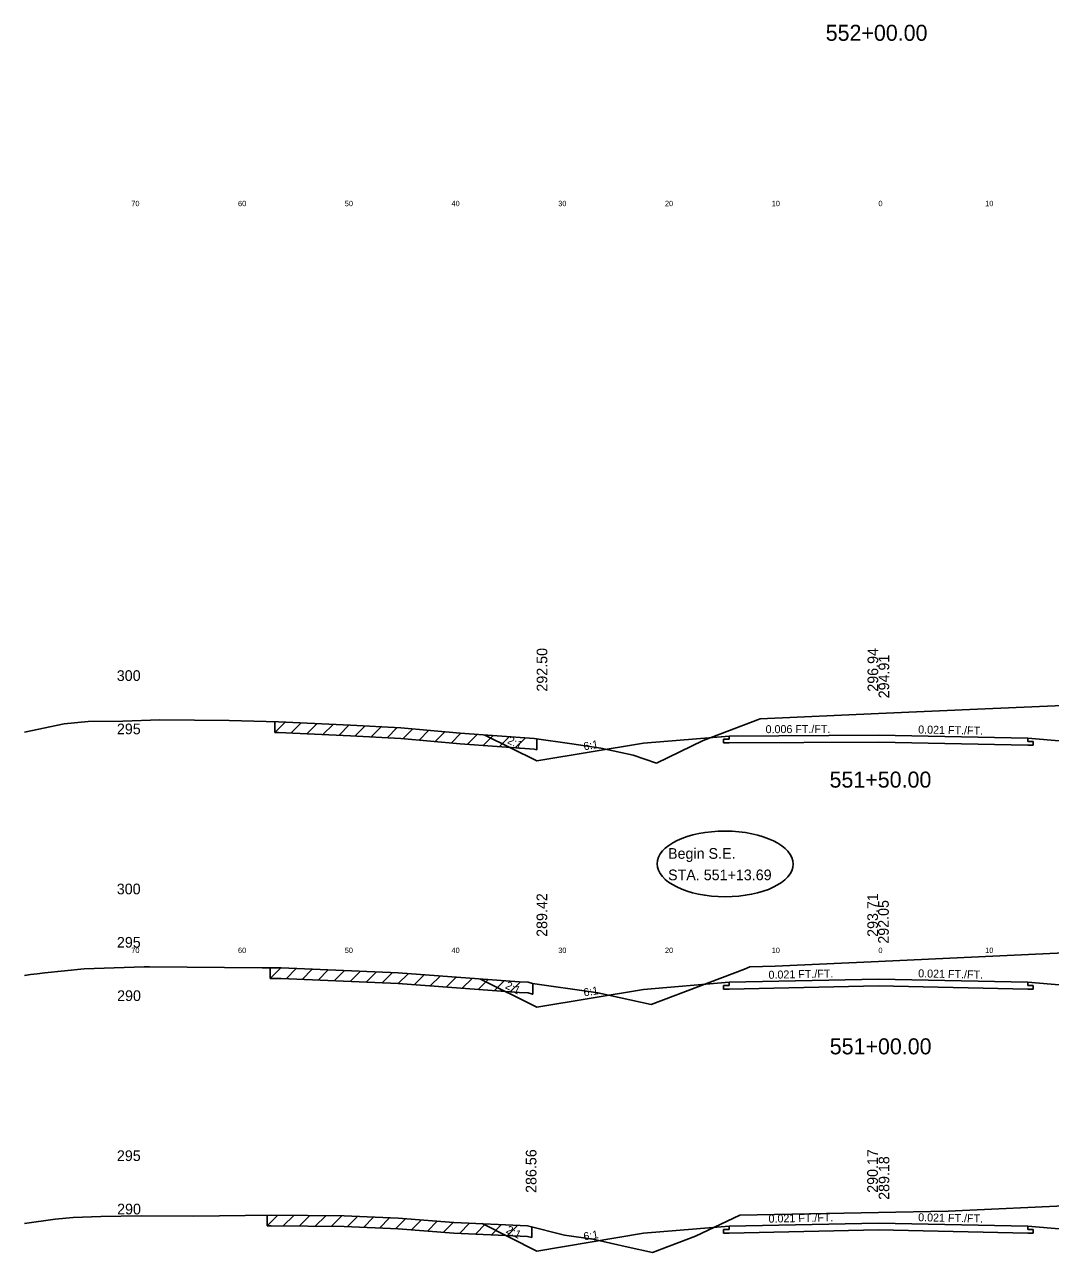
# Model space of a CAD drawing. Extents: x 1000 to 1162, y 999 to 8520.
# Drawn here: x 1000 to 1096.1, y 7226.4 to 7341.5 of the extents above; entities that cross this region are included whole.
import ezdxf

# ---------------------------------------------------------------- set-up
doc = ezdxf.new("R2010")
doc.units = 0
for name, color, linetype in [('Level 10', 7, 'Continuous'), ('Level 11', 7, 'Continuous'), ('Level 12', 7, 'Continuous'), ('Level 20', 7, 'Continuous'), ('Level 3', 7, 'Continuous'), ('Level 32', 7, 'Continuous'), ('Level 33', 7, 'Continuous'), ('Level 56', 7, 'Continuous'), ('Level 59', 7, 'Continuous'), ('Level 6', 7, 'Continuous'), ('Level 60', 7, 'Continuous'), ('Level 61', 7, 'Continuous'), ('Level 7', 7, 'Continuous')]:
    doc.layers.add(name, color=color, linetype=linetype)

msp = doc.modelspace()

# ---------------------------------------------------------------- linework, layer by layer
at = {"layer": 'Level 11'}
for p, q in [((1066, 7274.53), (1065.5, 7274.53)), ((1065.5, 7274.53), (1065.5, 7274.19)), ((1065.5, 7274.19), (1066, 7274.19)), ((1066, 7274.83), (1066, 7274.53)), ((1094, 7274.32), (1094, 7274.62)), ((1094.5, 7274.31), (1094, 7274.32)), ((1094, 7273.98), (1094.5, 7273.97)), ((1094.5, 7273.97), (1094.5, 7274.31)), ((1066, 7251.46), (1065.5, 7251.45)), ((1065.5, 7251.45), (1065.5, 7251.11)), ((1065.5, 7251.11), (1066, 7251.12)), ((1066, 7251.76), (1066, 7251.46)), ((1094, 7251.46), (1094, 7251.76)), ((1094.5, 7251.45), (1094, 7251.46)), ((1094, 7251.12), (1094.5, 7251.11)), ((1094.5, 7251.11), (1094.5, 7251.45)), ((1066, 7228.89), (1066, 7228.59)), ((1094, 7228.59), (1094, 7228.89)), ((1066, 7228.59), (1065.5, 7228.58)), ((1065.5, 7228.58), (1065.5, 7228.24)), ((1065.5, 7228.24), (1066, 7228.25)), ((1094.5, 7228.58), (1094, 7228.59)), ((1094, 7228.25), (1094.5, 7228.24)), ((1094.5, 7228.24), (1094.5, 7228.58))]:
    msp.add_line(p, q, dxfattribs=at)
at = {"layer": 'Level 12'}
for p, q in [((1080, 7274.27), (1066, 7274.19)), ((1094, 7273.98), (1080, 7274.27)), ((1080, 7251.41), (1066, 7251.12)), ((1094, 7251.12), (1080, 7251.41)), ((1080, 7228.54), (1066, 7228.25)), ((1094, 7228.25), (1080, 7228.54))]:
    msp.add_line(p, q, dxfattribs=at)
at = {"layer": 'Level 20'}
msp.add_ellipse((1065.64, 7262.85), major_axis=(6.38, -0.02), ratio=0.482314, dxfattribs=at)
at = {"layer": 'Level 59'}
for p, q in [((1066, 7274.83), (1080, 7274.91)), ((1080, 7274.91), (1094, 7274.62)), ((1066, 7251.76), (1080, 7252.05)), ((1080, 7252.05), (1094, 7251.76)), ((1066, 7228.89), (1080, 7229.18)), ((1080, 7229.18), (1094, 7228.89))]:
    msp.add_line(p, q, dxfattribs=at)
at = {"layer": 'Level 6'}
for p, q in [((1058, 7274.16), (1066, 7274.83)), ((1094, 7274.62), (1102, 7273.95)), ((1058, 7251.09), (1066, 7251.76)), ((1094, 7251.76), (1102, 7251.09)), ((1058, 7228.23), (1066, 7228.89)), ((1094, 7228.89), (1102, 7228.23))]:
    msp.add_line(p, q, dxfattribs=at)
at = {"layer": 'Level 60'}
for p, q in [((1089.99, 7277.4), (1114.57, 7278.37)), ((1080, 7276.94), (1089.99, 7277.4)), ((1003.7, 7275.97), (1005.96, 7276.2)), ((1005.96, 7276.2), (1009.21, 7276.24)), ((1009.21, 7276.24), (1012.68, 7276.34)), ((1012.68, 7276.34), (1019.17, 7276.29)), ((1019.17, 7276.29), (1023.79, 7276.16)), ((1023.79, 7276.16), (1030.53, 7275.86)), ((1063.57, 7274.42), (1068.91, 7276.44)), ((1068.91, 7276.44), (1080, 7276.94)), ((1000, 7275.19), (1003.7, 7275.97)), ((1030.53, 7275.86), (1035.25, 7275.61)), ((1035.25, 7275.61), (1040.82, 7275.1)), ((1040.82, 7275.1), (1047.76, 7274.59)), ((1047.76, 7274.59), (1051.26, 7274.1)), ((1051.26, 7274.1), (1053.99, 7273.7)), ((1059.2, 7272.3), (1063.57, 7274.42)), ((1053.99, 7273.7), (1057.03, 7273.04)), ((1057.03, 7273.04), (1059.2, 7272.3)), ((1080, 7253.71), (1105.57, 7254.89)), ((1001.91, 7252.64), (1005.57, 7253.01)), ((1005.57, 7253.01), (1011.21, 7253.19)), ((1011.21, 7253.19), (1011.69, 7253.2)), ((1011.69, 7253.2), (1022.27, 7253.11)), ((1022.27, 7253.11), (1023.18, 7253.12)), ((1023.18, 7253.12), (1024.04, 7253.11)), ((1024.04, 7253.11), (1035, 7252.63)), ((1067.44, 7252.97), (1067.94, 7253.21)), ((1067.94, 7253.21), (1070.32, 7253.26)), ((1070.32, 7253.26), (1080, 7253.71)), ((1000, 7252.38), (1000.55, 7252.48)), ((1000.55, 7252.48), (1001.19, 7252.54)), ((1001.19, 7252.54), (1001.91, 7252.64)), ((1035, 7252.63), (1046.33, 7251.79)), ((1058.7, 7249.67), (1067.44, 7252.97)), ((1046.33, 7251.79), (1047.17, 7251.75)), ((1047.17, 7251.75), (1047.59, 7251.64)), ((1047.59, 7251.64), (1053.31, 7250.84)), ((1053.31, 7250.84), (1053.72, 7250.75)), ((1053.72, 7250.75), (1058.7, 7249.67)), ((1067.03, 7229.94), (1080, 7230.17)), ((1080, 7230.17), (1086.54, 7230.29)), ((1086.54, 7230.29), (1102.94, 7231.05)), ((1000, 7229.15), (1002.88, 7229.54)), ((1002.88, 7229.54), (1004.56, 7229.71)), ((1004.56, 7229.71), (1007.16, 7229.79)), ((1007.16, 7229.79), (1010.94, 7229.86)), ((1010.94, 7229.86), (1015.82, 7229.82)), ((1015.82, 7229.82), (1023.09, 7229.94)), ((1023.09, 7229.94), (1029.94, 7229.85)), ((1029.94, 7229.85), (1035, 7229.63)), ((1035, 7229.63), (1040.23, 7229.24)), ((1040.23, 7229.24), (1047.12, 7228.94)), ((1047.12, 7228.94), (1050.6, 7228.05)), ((1062.86, 7227.95), (1067.03, 7229.94)), ((1050.6, 7228.05), (1053.25, 7227.68)), ((1053.25, 7227.68), (1056.54, 7226.93)), ((1058.83, 7226.43), (1062.86, 7227.95)), ((1056.54, 7226.93), (1058.83, 7226.43))]:
    msp.add_line(p, q, dxfattribs=at)
at = {"layer": 'Level 61'}
for p, q in [((1023.46, 7276.17), (1023.46, 7275.17)), ((1024.42, 7276.13), (1023.46, 7275.17)), ((1025.92, 7276.06), (1024.96, 7275.11)), ((1023.46, 7275.17), (1023.79, 7275.16)), ((1023.79, 7275.16), (1030.53, 7274.86)), ((1027.42, 7276), (1026.46, 7275.04)), ((1028.92, 7275.93), (1027.96, 7274.97)), ((1030.42, 7275.87), (1029.46, 7274.91)), ((1030.53, 7274.86), (1035.25, 7274.61)), ((1031.91, 7275.79), (1030.96, 7274.84)), ((1033.41, 7275.71), (1032.46, 7274.76)), ((1034.91, 7275.63), (1033.96, 7274.68)), ((1036.38, 7275.51), (1035.46, 7274.6)), ((1037.88, 7275.37), (1036.96, 7274.46)), ((1039.38, 7275.24), (1038.46, 7274.32)), ((1040.88, 7275.1), (1039.96, 7274.18)), ((1042.39, 7274.99), (1041.46, 7274.05)), ((1043.89, 7274.87), (1042.96, 7273.94)), ((1035.25, 7274.61), (1040.82, 7274.1)), ((1040.82, 7274.1), (1047.76, 7273.59)), ((1045.39, 7274.76), (1044.46, 7273.83)), ((1046.89, 7274.65), (1045.96, 7273.72)), ((1048, 7273.55), (1048, 7274.55)), ((1047.76, 7273.59), (1048, 7273.55)), ((1024, 7253.12), (1023, 7252.12)), ((1023, 7253.12), (1023, 7252.12)), ((1025.46, 7253.05), (1024.5, 7252.09)), ((1023, 7252.12), (1023.18, 7252.12)), ((1023.18, 7252.12), (1024.04, 7252.11)), ((1024.04, 7252.11), (1035, 7251.63)), ((1026.96, 7252.99), (1026, 7252.03)), ((1028.46, 7252.92), (1027.5, 7251.96)), ((1029.96, 7252.85), (1029, 7251.9)), ((1031.46, 7252.79), (1030.5, 7251.83)), ((1032.96, 7252.72), (1032, 7251.76)), ((1034.46, 7252.66), (1033.5, 7251.7)), ((1035.93, 7252.56), (1035, 7251.63)), ((1037.43, 7252.45), (1036.5, 7251.52)), ((1038.93, 7252.34), (1038, 7251.41)), ((1040.43, 7252.23), (1039.5, 7251.3)), ((1041.93, 7252.12), (1041, 7251.19)), ((1043.43, 7252), (1042.5, 7251.07)), ((1044.93, 7251.89), (1044, 7250.96)), ((1035, 7251.63), (1046.33, 7250.79)), ((1046.44, 7251.78), (1045.5, 7250.85)), ((1046.33, 7250.79), (1047.17, 7250.75)), ((1047.17, 7250.75), (1047.59, 7250.64)), ((1047.63, 7250.64), (1047.63, 7251.64)), ((1047.59, 7250.64), (1047.63, 7250.64)), ((1023.74, 7229.93), (1022.74, 7228.93)), ((1022.74, 7229.93), (1022.74, 7228.93)), ((1022.74, 7228.93), (1023.09, 7228.94)), ((1023.09, 7228.94), (1029.94, 7228.85)), ((1025.23, 7229.91), (1024.24, 7228.92)), ((1026.73, 7229.89), (1025.74, 7228.9)), ((1028.23, 7229.87), (1027.24, 7228.89)), ((1029.73, 7229.86), (1028.74, 7228.87)), ((1029.94, 7228.85), (1035, 7228.63)), ((1031.2, 7229.8), (1030.24, 7228.84)), ((1032.7, 7229.73), (1031.74, 7228.77)), ((1034.2, 7229.67), (1033.24, 7228.71)), ((1035.68, 7229.58), (1034.74, 7228.64)), ((1037.17, 7229.47), (1036.24, 7228.54)), ((1038.67, 7229.36), (1037.74, 7228.43)), ((1040.17, 7229.25), (1039.24, 7228.32)), ((1041.7, 7229.18), (1040.74, 7228.22)), ((1043.2, 7229.11), (1042.24, 7228.15)), ((1044.7, 7229.05), (1043.74, 7228.09)), ((1046.2, 7228.98), (1045.24, 7228.02)), ((1047.54, 7227.83), (1047.54, 7228.83)), ((1035, 7228.63), (1040.23, 7228.24)), ((1040.23, 7228.24), (1047.12, 7227.94)), ((1047.12, 7227.94), (1047.54, 7227.83))]:
    msp.add_line(p, q, dxfattribs=at)
at = {"layer": 'Level 7'}
for p, q in [((1043.13, 7274.93), (1048, 7272.5)), ((1048, 7272.5), (1058, 7274.16)), ((1042.73, 7252.06), (1048, 7249.42)), ((1048, 7249.42), (1058, 7251.09)), ((1042.87, 7229.13), (1048, 7226.56)), ((1048, 7226.56), (1058, 7228.23))]:
    msp.add_line(p, q, dxfattribs=at)

# ---------------------------------------------------------------- texts
at = {"layer": 'Level 10'}
for s, p in [('296.94', (1079.98, 7278.99)), ('293.71', (1079.96, 7256.01)), ('290.17', (1079.95, 7232.02))]:
    msp.add_text(s, height=1, rotation=90, dxfattribs=at).set_placement(p)
at = {"layer": 'Level 11'}
for s, p in [(' 300', (1008.27, 7280)), (' 295', (1008.28, 7275)), (' 300', (1008.27, 7260)), (' 295', (1008.28, 7255)), (' 290', (1008.3, 7250)), (' 295', (1008.28, 7235)), (' 290', (1008.3, 7230))]:
    msp.add_text(s, height=1, dxfattribs=at).set_placement(p)
at = {"layer": 'Level 20'}
for s, p in [('Begin S.E.', (1060.29, 7263.33)), ('STA. 551+13.69', (1060.29, 7261.32))]:
    msp.add_text(s, height=1, dxfattribs=at).set_placement(p)
at = {"layer": 'Level 3'}
for s, p in [('552+00.00', (1075.06, 7340)), ('551+50.00', (1075.42, 7270)), ('551+00.00', (1075.44, 7245))]:
    msp.add_text(s, height=1.5, dxfattribs=at).set_placement(p)
at = {"layer": 'Level 32'}
for s, rotation, p in [('0.006 FT./FT.', 0.3252, (1069.43, 7275.1)), ('0.021 FT./FT.', 358.8084, (1083.72, 7275.08)), ('2:1', 333.435, (1045.17, 7274.19)), ('6:1', 9.4623, (1052.43, 7273.49)), ('0.021 FT./FT.', 1.1916, (1069.71, 7252.08)), ('0.021 FT./FT.', 358.8084, (1083.72, 7252.22)), ('2:1', 333.435, (1044.97, 7251.22)), ('6:1', 9.4623, (1052.43, 7250.42)), ('0.021 FT./FT.', 1.1916, (1069.71, 7229.22)), ('0.021 FT./FT.', 358.8084, (1083.72, 7229.36)), ('2:1', 333.435, (1045.04, 7228.32)), ('6:1', 9.4623, (1052.43, 7227.55))]:
    msp.add_text(s, height=0.75, rotation=rotation, dxfattribs=at).set_placement(p)
at = {"layer": 'Level 33'}
for s, p in [('292.50', (1048.98, 7279)), ('289.42', (1048.97, 7256.01)), ('286.56', (1047.96, 7232.01))]:
    msp.add_text(s, height=1, rotation=90, dxfattribs=at).set_placement(p)
at = {"layer": 'Level 56'}
for s, p in [('70', (1010, 7324.5)), ('60', (1020, 7324.5)), ('50', (1030, 7324.5)), ('40', (1040, 7324.5)), ('30', (1050, 7324.5)), ('20', (1060, 7324.5)), ('10', (1070, 7324.5)), ('0', (1080, 7324.5)), ('10', (1090, 7324.5)), ('70', (1010, 7254.5)), ('60', (1020, 7254.5)), ('50', (1030, 7254.5)), ('40', (1040, 7254.5)), ('30', (1050, 7254.5)), ('20', (1060, 7254.5)), ('10', (1070, 7254.5)), ('0', (1080, 7254.5)), ('10', (1090, 7254.5))]:
    msp.add_text(s, height=0.5, dxfattribs=at).set_placement(p)
at = {"layer": 'Level 59'}
for s, p in [(' 294.91', (1081.01, 7278)), (' 292.05', (1080.97, 7255)), (' 289.18', (1081.02, 7230.99))]:
    msp.add_text(s, height=1, rotation=90, dxfattribs=at).set_placement(p)

doc.saveas('drawing.dxf')
